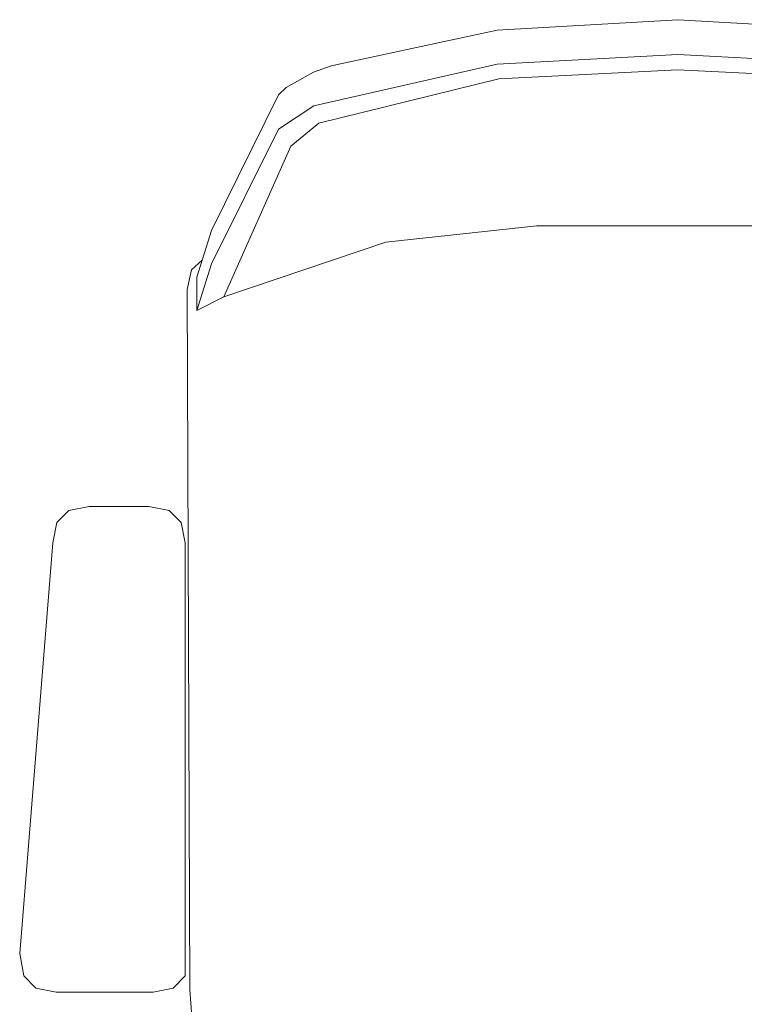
# Model space of a CAD drawing. Header units: feet. Extents: x 8 to 127, y 6 to 90.
# Tile 382 of 538: x 51.308 to 51.483, y 50.446 to 50.684. Entities that reach past the tile are written whole.
import ezdxf

# ---------------------------------------------------------------- set-up
doc = ezdxf.new("R2010")
doc.units = ezdxf.units.FT
doc.header["$MEASUREMENT"] = 0
doc.layers.add('MOBILIÁRIO - móveis', color=250, linetype='Continuous')

msp = doc.modelspace()

# ---------------------------------------------------------------- linework, layer by layer
at = {"layer": 'MOBILIÁRIO - móveis', "lineweight": 5}
for p, q in [((51.46683, 50.68438), (51.42314, 50.68188)), ((51.46683, 50.68438), (51.51052, 50.68188)), ((51.42314, 50.68188), (51.38297, 50.67324)), ((51.42315, 50.67359), (51.46683, 50.67596)), ((51.5105, 50.67359), (51.46683, 50.67596)), ((51.38297, 50.67324), (51.37867, 50.67168)), ((51.37873, 50.66358), (51.42315, 50.67359)), ((51.42353, 50.67006), (51.46683, 50.67228)), ((51.51013, 50.67006), (51.46683, 50.67228)), ((51.37867, 50.67168), (51.37205, 50.66796)), ((51.37995, 50.65936), (51.42353, 50.67006)), ((51.37205, 50.66796), (51.3702, 50.6662)), ((51.3702, 50.6662), (51.35398, 50.63337)), ((51.3702, 50.65789), (51.37873, 50.66358)), ((51.35402, 50.62531), (51.3702, 50.65789)), ((51.37315, 50.6538), (51.37995, 50.65936)), ((51.35698, 50.6173), (51.37315, 50.6538)), ((51.3962, 50.63055), (51.43267, 50.6345)), ((51.43267, 50.6345), (51.46683, 50.6345)), ((51.50099, 50.6345), (51.46683, 50.6345)), ((51.35398, 50.63337), (51.35048, 50.62206)), ((51.35698, 50.6173), (51.3962, 50.63055)), ((51.35178, 50.62628), (51.34918, 50.6239)), ((51.35048, 50.61404), (51.35402, 50.62531)), ((51.34918, 50.6239), (51.34808, 50.61911)), ((51.35048, 50.62206), (51.35048, 50.61404)), ((51.34808, 50.61911), (51.34874, 50.44969)), ((51.35048, 50.61404), (51.35698, 50.6173)), ((51.31949, 50.56566), (51.31656, 50.56273)), ((51.32437, 50.56663), (51.31949, 50.56566)), ((51.33884, 50.56663), (51.32437, 50.56663)), ((51.34372, 50.56566), (51.33884, 50.56663)), ((51.34665, 50.56273), (51.34372, 50.56566)), ((51.31656, 50.56273), (51.31558, 50.55785)), ((51.34763, 50.55785), (51.34665, 50.56273)), ((51.31558, 50.55785), (51.30758, 50.45852)), ((51.34765, 50.45305), (51.34763, 50.55785)), ((51.30758, 50.45852), (51.30856, 50.45305)), ((51.30856, 50.45305), (51.31149, 50.45012)), ((51.34472, 50.45012), (51.34765, 50.45305)), ((51.31149, 50.45012), (51.31637, 50.44915)), ((51.31637, 50.44915), (51.33984, 50.44915)), ((51.33984, 50.44915), (51.34472, 50.45012)), ((51.34874, 50.44969), (51.34921, 50.44324))]:
    msp.add_line(p, q, dxfattribs=at)

doc.saveas('drawing.dxf')
